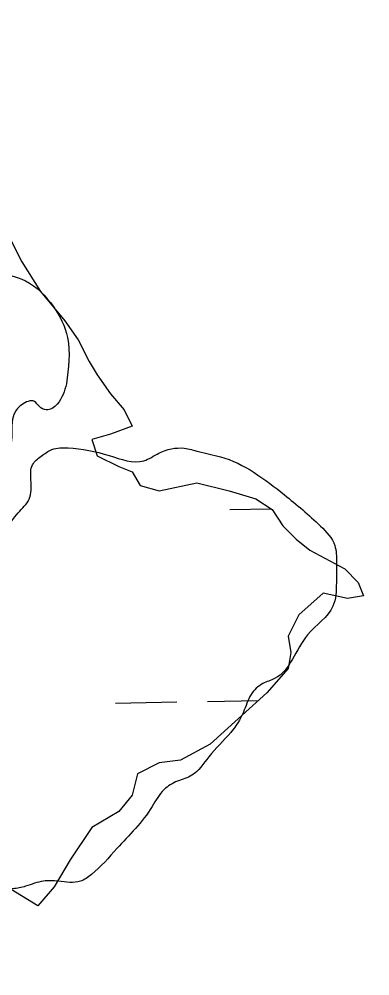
# Model space of a CAD drawing. Extents: x 3887375 to 3925618, y 296674 to 322633.
# Drawn here: x 3902034.3 to 3902217.7, y 319896.6 to 320396.3 of the extents above; entities that cross this region are included whole.
import ezdxf

# ---------------------------------------------------------------- set-up
doc = ezdxf.new("R2010")
doc.units = 0
for name, color, linetype in [('V-GRID-MAJR', 7, 'Continuous'), ('V-RIVR-EDGE', 7, 'Continuous'), ('V-WETL-SWMP', 7, 'Continuous')]:
    doc.layers.add(name, color=color, linetype=linetype)

msp = doc.modelspace()

# ---------------------------------------------------------------- linework, layer by layer
at = {"layer": 'V-GRID-MAJR'}
msp.add_spline([(3902269.22, 302288.25), (3902166.14, 308345.1), (3902063.01, 314405.04), (3901959.87, 320464.98), (3901959.82, 320468.07)], degree=3, dxfattribs=at)
at = {"layer": 'V-RIVR-EDGE'}
for points in [[(3901992.11, 320195.83), (3901993.9, 320205.95), (3901993.48, 320216.52), (3901993.51, 320227.97), (3901995.31, 320240.73), (3902000.17, 320250.84), (3902008.56, 320259.19), (3902015.62, 320263.14), (3902021.34, 320263.56), (3902037.62, 320259.56), (3902052.12, 320246.31), (3902059.56, 320230), (3902059.06, 320205.79)], [(3902059.06, 320205.79), (3902054.19, 320195.23), (3902048.46, 320192.16), (3902044.95, 320193.93), (3902042.31, 320196.58), (3902035.7, 320194.84), (3902031.28, 320189.12), (3902029.93, 320174.16), (3902026.39, 320168.44), (3902021.1, 320167.13), (3902013.62, 320167.59), (3902008.34, 320172.01), (3901999.1, 320172.03), (3901993.82, 320174.25), (3901992.07, 320178.21), (3901991.64, 320184.38), (3901992.11, 320195.83)], [(3902008.49, 320051.8), (3902005.89, 320070.3), (3902005.92, 320080.43), (3902012.57, 320099.79), (3902023.19, 320120.02), (3902033.8, 320138.48), (3902039.54, 320145.51), (3902040.45, 320155.64), (3902041.35, 320163.56), (3902045.76, 320167.95), (3902051.49, 320171.46), (3902059.86, 320172.32), (3902081.43, 320168.31), (3902099.47, 320165.62), (3902107.41, 320169.56), (3902120.62, 320172.17), (3902128.11, 320170.39), (3902139.55, 320167.72), (3902172.96, 320147.83), (3902191.85, 320131.49), (3902199.31, 320121.34), (3902200.17, 320112.53), (3902200.15, 320101.97), (3902198.36, 320089.64), (3902185.11, 320074.7), (3902167.88, 320051.85), (3902161.71, 320049.22), (3902155.53, 320043.51), (3902151.55, 320034.28), (3902144.92, 320023.73), (3902133.44, 320010.99), (3902124.61, 320001.32), (3902117.11, 319998.26), (3902110.06, 319993.87), (3902103.87, 319985.08), (3902085.32, 319963.11)], [(3902085.32, 319963.11), (3902072.08, 319949.49), (3902066.35, 319945.99), (3902054.9, 319946.01), (3902046.97, 319946.03), (3902037.72, 319943.41), (3902031.11, 319942.11), (3902018.35, 319946.55), (3902003.4, 319954.51), (3902001.65, 319956.27), (3901997.28, 319969.49), (3901992.89, 319976.11), (3901990.69, 319978.32), (3901988.93, 319976.56), (3901988.04, 319972.6), (3901985.83, 319971.28), (3901980.99, 319971.74), (3901974.4, 319976.15), (3901970.44, 319980.13), (3901962.97, 319982.79), (3901956.37, 319987.21), (3901954.18, 319992.5), (3901953.75, 319996.02), (3901957.28, 319999.53), (3901958.62, 320004.81), (3901957.75, 320010.54), (3901953.36, 320016.27), (3901953.37, 320021.56), (3901956.48, 320029.48), (3901969.74, 320051.46), (3901975.03, 320055.41), (3901980.32, 320055.84), (3901986.04, 320054.94), (3901997.03, 320046.99), (3902004.94, 320043.45), (3902008.03, 320043.88), (3902008.49, 320051.8)]]:
    msp.add_spline(points, degree=3, dxfattribs=at)
at = {"layer": 'V-WETL-SWMP'}
for p, q in [((3902027.27, 320286.48), (3902035.71, 320269.59)), ((3902027.27, 320286.48), (3902035.71, 320269.59)), ((3902027.27, 320286.48), (3902035.71, 320269.59)), ((3902035.71, 320269.59), (3902045.56, 320254.1)), ((3902035.71, 320269.59), (3902045.56, 320254.1)), ((3902035.71, 320269.59), (3902045.56, 320254.1)), ((3902045.56, 320254.1), (3902058.22, 320238.62)), ((3902045.56, 320254.1), (3902058.22, 320238.62)), ((3902045.56, 320254.1), (3902058.22, 320238.62)), ((3902058.22, 320238.62), (3902065.25, 320228.77)), ((3902058.22, 320238.62), (3902065.25, 320228.77)), ((3902058.22, 320238.62), (3902065.25, 320228.77)), ((3902065.25, 320228.77), (3902070.88, 320217.51)), ((3902065.25, 320228.77), (3902070.88, 320217.51)), ((3902065.25, 320228.77), (3902070.88, 320217.51)), ((3902070.88, 320217.51), (3902075.1, 320210.47)), ((3902070.88, 320217.51), (3902075.1, 320210.47)), ((3902070.88, 320217.51), (3902075.1, 320210.47)), ((3902075.1, 320210.47), (3902082.13, 320200.62)), ((3902075.1, 320210.47), (3902082.13, 320200.62)), ((3902075.1, 320210.47), (3902082.13, 320200.62)), ((3902082.13, 320200.62), (3902089.17, 320192.17)), ((3902082.13, 320200.62), (3902089.17, 320192.17)), ((3902082.13, 320200.62), (3902089.17, 320192.17)), ((3902089.17, 320192.17), (3902093.39, 320183.73)), ((3902089.17, 320192.17), (3902093.39, 320183.73)), ((3902089.17, 320192.17), (3902093.39, 320183.73)), ((3902093.39, 320183.73), (3902082.13, 320179.5)), ((3902093.39, 320183.73), (3902082.13, 320179.5)), ((3902093.39, 320183.73), (3902082.13, 320179.5)), ((3902082.13, 320179.5), (3902072.29, 320176.69)), ((3902082.13, 320179.5), (3902072.29, 320176.69)), ((3902082.13, 320179.5), (3902072.29, 320176.69)), ((3902072.29, 320176.69), (3902075.1, 320168.24)), ((3902072.29, 320176.69), (3902075.1, 320168.24)), ((3902072.29, 320176.69), (3902075.1, 320168.24)), ((3902075.1, 320168.24), (3902086.35, 320162.61)), ((3902075.1, 320168.24), (3902086.35, 320162.61)), ((3902075.1, 320168.24), (3902086.35, 320162.61)), ((3902086.35, 320162.61), (3902093.39, 320159.8)), ((3902086.35, 320162.61), (3902093.39, 320159.8)), ((3902086.35, 320162.61), (3902093.39, 320159.8)), ((3902093.39, 320159.8), (3902097.61, 320152.76)), ((3902093.39, 320159.8), (3902097.61, 320152.76)), ((3902093.39, 320159.8), (3902097.61, 320152.76)), ((3902097.61, 320152.76), (3902107.46, 320149.94)), ((3902097.61, 320152.76), (3902107.46, 320149.94)), ((3902097.61, 320152.76), (3902107.46, 320149.94)), ((3902107.46, 320149.94), (3902127.15, 320154.17)), ((3902107.46, 320149.94), (3902127.15, 320154.17)), ((3902107.46, 320149.94), (3902127.15, 320154.17)), ((3902127.15, 320154.17), (3902144.03, 320149.94)), ((3902127.15, 320154.17), (3902144.03, 320149.94)), ((3902127.15, 320154.17), (3902144.03, 320149.94)), ((3902144.03, 320149.94), (3902158.1, 320145.72)), ((3902144.03, 320149.94), (3902158.1, 320145.72)), ((3902144.03, 320149.94), (3902158.1, 320145.72)), ((3902158.1, 320145.72), (3902166.54, 320140.09)), ((3902158.1, 320145.72), (3902166.54, 320140.09)), ((3902158.1, 320145.72), (3902166.54, 320140.09)), ((3902144.41, 320140.13), (3902165.93, 320140.5)), ((3902166.54, 320140.09), (3902172.17, 320131.65)), ((3902166.54, 320140.09), (3902172.17, 320131.65)), ((3902166.54, 320140.09), (3902172.17, 320131.65)), ((3902172.17, 320131.65), (3902179.2, 320124.61)), ((3902172.17, 320131.65), (3902179.2, 320124.61)), ((3902172.17, 320131.65), (3902179.2, 320124.61)), ((3902179.2, 320124.61), (3902186.23, 320118.98)), ((3902179.2, 320124.61), (3902186.23, 320118.98)), ((3902179.2, 320124.61), (3902186.23, 320118.98)), ((3902186.23, 320118.98), (3902204.52, 320109.12)), ((3902186.23, 320118.98), (3902204.52, 320109.12)), ((3902186.23, 320118.98), (3902204.52, 320109.12)), ((3902204.52, 320109.12), (3902211.55, 320102.09)), ((3902204.52, 320109.12), (3902211.55, 320102.09)), ((3902204.52, 320109.12), (3902211.55, 320102.09)), ((3902211.55, 320102.09), (3902214.37, 320095.05)), ((3902211.55, 320102.09), (3902214.37, 320095.05)), ((3902211.55, 320102.09), (3902214.37, 320095.05)), ((3902193.27, 320096.46), (3902180.61, 320085.2)), ((3902193.27, 320096.46), (3902180.61, 320085.2)), ((3902193.27, 320096.46), (3902180.61, 320085.2)), ((3902205.93, 320093.64), (3902193.27, 320096.46)), ((3902205.93, 320093.64), (3902193.27, 320096.46)), ((3902205.93, 320093.64), (3902193.27, 320096.46)), ((3902214.37, 320095.05), (3902205.93, 320093.64)), ((3902214.37, 320095.05), (3902205.93, 320093.64)), ((3902214.37, 320095.05), (3902205.93, 320093.64)), ((3902180.61, 320085.2), (3902174.98, 320073.93)), ((3902180.61, 320085.2), (3902174.98, 320073.93)), ((3902180.61, 320085.2), (3902174.98, 320073.93)), ((3902174.98, 320073.93), (3902176.39, 320065.49)), ((3902174.98, 320073.93), (3902176.39, 320065.49)), ((3902174.98, 320073.93), (3902176.39, 320065.49)), ((3902176.39, 320065.49), (3902174.98, 320057.04)), ((3902176.39, 320065.49), (3902174.98, 320057.04)), ((3902176.39, 320065.49), (3902174.98, 320057.04)), ((3902174.98, 320057.04), (3902163.73, 320044.38)), ((3902174.98, 320057.04), (3902163.73, 320044.38)), ((3902174.98, 320057.04), (3902163.73, 320044.38)), ((3902163.73, 320044.38), (3902134.18, 320017.63)), ((3902163.73, 320044.38), (3902134.18, 320017.63)), ((3902163.73, 320044.38), (3902134.18, 320017.63)), ((3902084.73, 320039.09), (3902116.72, 320039.64)), ((3902132.72, 320039.91), (3902159.3, 320040.37)), ((3902134.18, 320017.63), (3902118.71, 320009.19)), ((3902134.18, 320017.63), (3902118.71, 320009.19)), ((3902134.18, 320017.63), (3902118.71, 320009.19)), ((3902107.46, 320007.78), (3902096.2, 320002.15)), ((3902107.46, 320007.78), (3902096.2, 320002.15)), ((3902107.46, 320007.78), (3902096.2, 320002.15)), ((3902118.71, 320009.19), (3902107.46, 320007.78)), ((3902118.71, 320009.19), (3902107.46, 320007.78)), ((3902118.71, 320009.19), (3902107.46, 320007.78)), ((3902096.2, 320002.15), (3902093.39, 319990.89)), ((3902096.2, 320002.15), (3902093.39, 319990.89)), ((3902096.2, 320002.15), (3902093.39, 319990.89)), ((3902093.39, 319990.89), (3902086.35, 319982.44)), ((3902093.39, 319990.89), (3902086.35, 319982.44)), ((3902093.39, 319990.89), (3902086.35, 319982.44)), ((3902086.35, 319982.44), (3902072.29, 319974)), ((3902086.35, 319982.44), (3902072.29, 319974)), ((3902086.35, 319982.44), (3902072.29, 319974)), ((3902072.29, 319974), (3902061.03, 319957.11)), ((3902072.29, 319974), (3902061.03, 319957.11)), ((3902072.29, 319974), (3902061.03, 319957.11)), ((3902061.03, 319957.11), (3902052.59, 319943.03)), ((3902061.03, 319957.11), (3902052.59, 319943.03)), ((3902061.03, 319957.11), (3902052.59, 319943.03)), ((3902044.15, 319933.18), (3902030.08, 319941.62)), ((3902044.15, 319933.18), (3902030.08, 319941.62)), ((3902044.15, 319933.18), (3902030.08, 319941.62)), ((3902052.59, 319943.03), (3902044.15, 319933.18)), ((3902052.59, 319943.03), (3902044.15, 319933.18)), ((3902052.59, 319943.03), (3902044.15, 319933.18))]:
    msp.add_line(p, q, dxfattribs=at)

doc.saveas('drawing.dxf')
